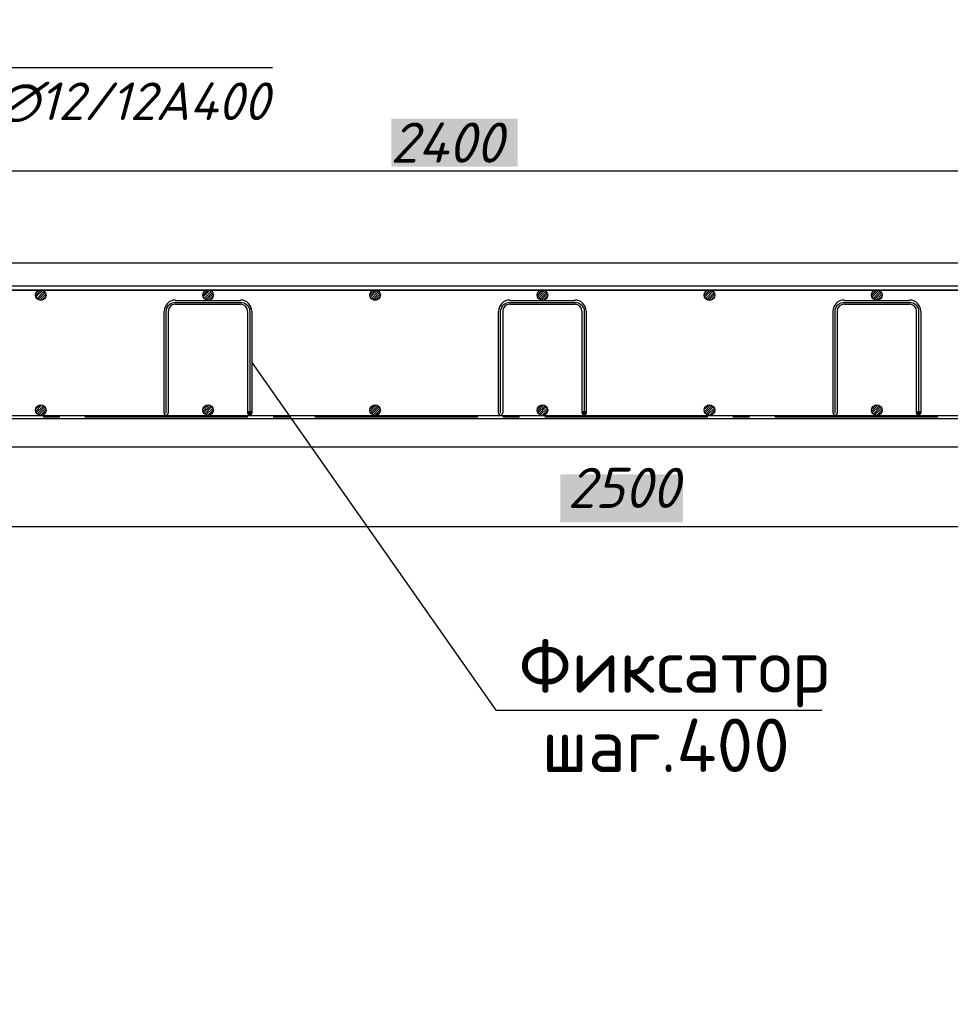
# Model space of a CAD drawing. Header units: millimetres. Extents: x 363306 to 7757304, y 1022887 to 1207196.
# Tile 605 of 656: x 2092724 to 2097948, y 1065381 to 1070910. Entities that reach past the tile are written whole.
import ezdxf

# ---------------------------------------------------------------- set-up
doc = ezdxf.new("R2010")
doc.units = ezdxf.units.MM
for name, color, linetype in [('0 @ 100', 7, 'Continuous'), ('PDF3_0', 7, 'Continuous'), ('PDF3__Армирования', 1, 'Continuous'), ('PDF3_Text', 7, 'Continuous'), ('PDF4_Text', 7, 'Continuous')]:
    doc.layers.add(name, color=color, linetype=linetype)
doc.layers.add('ACO-текст', color=7, linetype='Continuous', lineweight=20)
doc.layers.add('текст', color=7, linetype='Continuous', lineweight=25)
doc.layers.add('PDF3__ось', color=7, linetype='Continuous', true_color=0x989898)
doc.styles.add('iso', font='isocpeur.TTF')
doc.styles.add('Mirazam', font='isocpeui.ttf')
doc.styles.add('PDF ISOCPEUR', font='isocpeur.TTF')
doc.styles.add('PDF ISOCPEUR Italic', font='isocpeui.ttf')
doc.styles.get("Standard").update_dxf_attribs({"font": 'isocpeui.ttf'})
doc.styles.add('ГОСТ 2.304', font='isocpeui.ttf')

msp = doc.modelspace()

# ---------------------------------------------------------------- linework, layer by layer
at = {"color": 0, "ltscale": 100}
for p, q in [((2094027.615, 1068985.681, 0), (2095397.249, 1067032.812, 0)), ((2095397.249, 1067032.812, 0), (2097227.145, 1067032.812, 0))]:
    msp.add_line(p, q, dxfattribs=at)
at = {"layer": 'PDF3_0', "lineweight": 25, "elevation": 0}
for points in [[(2091140.775, 1068901.879), (2092526.4, 1070641.496), (2092536.514, 1070641.496), (2094143.204, 1070641.496)], [(2100983.194, 1070059.216), (2089344.808, 1070059.216)], [(2102860.073, 1068062.413), (2089344.808, 1068062.413)]]:
    msp.add_lwpolyline(points, dxfattribs=at)
at = {"layer": 'PDF3_0', "lineweight": 30, "elevation": 0}
for points in [[(2102672.241, 1069543.399), (2087749.677, 1069543.399)], [(2102672.241, 1068510.321), (2089532.64, 1068510.321)]]:
    msp.add_lwpolyline(points, dxfattribs=at)
at = {"layer": 'PDF3_0', "color": 22, "lineweight": 20, "true_color": 0xb82d00, "elevation": 0}
for points in [[(2092813.928, 1069362.791), (2092842.825, 1069391.688)], [(2092815.373, 1069352.677), (2092852.939, 1069390.244)], [(2092821.152, 1069344.008), (2092861.609, 1069385.909)], [(2092826.932, 1069338.228), (2092867.388, 1069378.685)], [(2092837.046, 1069335.339), (2092871.723, 1069370.015)], [(2093753.09, 1069362.791), (2093781.988, 1069391.688)], [(2093754.535, 1069352.677), (2093792.102, 1069390.244)], [(2093758.87, 1069344.008), (2093800.771, 1069385.909)], [(2093766.094, 1069338.228), (2093806.55, 1069378.685)], [(2093774.763, 1069335.339), (2093809.44, 1069370.015)], [(2094690.807, 1069362.791), (2094719.705, 1069391.688)], [(2094693.697, 1069352.677), (2094731.264, 1069390.244)], [(2094698.032, 1069344.008), (2094738.488, 1069385.909)], [(2094705.256, 1069338.228), (2094744.267, 1069378.685)], [(2094713.925, 1069335.339), (2094748.602, 1069370.015)], [(2095629.97, 1069362.791), (2095658.867, 1069391.688)], [(2095631.414, 1069352.677), (2095668.981, 1069390.244)], [(2095635.749, 1069344.008), (2095677.65, 1069385.909)], [(2095642.973, 1069338.228), (2095683.43, 1069378.685)], [(2095651.643, 1069335.339), (2095686.319, 1069370.015)], [(2096567.687, 1069362.791), (2096598.029, 1069391.688)], [(2096570.577, 1069352.677), (2096608.143, 1069390.244)], [(2096574.911, 1069344.008), (2096615.367, 1069385.909)], [(2096582.136, 1069338.228), (2096621.147, 1069378.685)], [(2096590.805, 1069335.339), (2096625.481, 1069370.015)], [(2097506.849, 1069362.791), (2097535.746, 1069391.688)], [(2097508.294, 1069352.677), (2097545.86, 1069390.244)], [(2097514.073, 1069344.008), (2097554.53, 1069385.909)], [(2097519.853, 1069338.228), (2097560.309, 1069378.685)], [(2097529.967, 1069335.339), (2097564.644, 1069370.015)], [(2092848.605, 1069335.339), (2092871.723, 1069357.012)], [(2093787.767, 1069335.339), (2093809.44, 1069357.012)], [(2094725.484, 1069335.339), (2094748.602, 1069357.012)], [(2095664.646, 1069335.339), (2095686.319, 1069357.012)], [(2096603.808, 1069335.339), (2096625.481, 1069357.012)], [(2097541.526, 1069335.339), (2097564.644, 1069357.012)], [(2092813.928, 1068712.602), (2092847.16, 1068745.834)], [(2092815.373, 1068725.606), (2092834.156, 1068744.389)], [(2092816.818, 1068702.488), (2092857.274, 1068741.499)], [(2092822.597, 1068695.264), (2092864.498, 1068737.165)], [(2092831.266, 1068690.929), (2092868.833, 1068728.495)], [(2092839.936, 1068688.039), (2092871.723, 1068719.826)], [(2092857.274, 1068690.929), (2092868.833, 1068702.488)], [(2093753.09, 1068712.602), (2093786.322, 1068745.834)], [(2093754.535, 1068725.606), (2093771.873, 1068744.389)], [(2093755.98, 1068702.488), (2093794.991, 1068741.499)], [(2093761.759, 1068695.264), (2093802.216, 1068737.165)], [(2093768.984, 1068690.929), (2093807.995, 1068728.495)], [(2093779.098, 1068688.039), (2093810.885, 1068719.826)], [(2093794.991, 1068690.929), (2093806.55, 1068702.488)], [(2094690.807, 1068712.602), (2094724.039, 1068745.834)], [(2094692.252, 1068725.606), (2094711.036, 1068744.389)], [(2094695.142, 1068702.488), (2094734.153, 1068741.499)], [(2094699.477, 1068695.264), (2094741.378, 1068737.165)], [(2094708.146, 1068690.929), (2094745.712, 1068728.495)], [(2094718.26, 1068688.039), (2094748.602, 1068719.826)], [(2094734.153, 1068690.929), (2094745.712, 1068702.488)], [(2095629.97, 1068712.602), (2095663.201, 1068745.834)], [(2095631.414, 1068725.606), (2095650.198, 1068744.389)], [(2095632.859, 1068702.488), (2095673.316, 1068741.499)], [(2095638.639, 1068695.264), (2095679.095, 1068737.165)], [(2095645.863, 1068690.929), (2095684.874, 1068728.495)], [(2095655.977, 1068688.039), (2095687.764, 1068719.826)], [(2095671.871, 1068690.929), (2095683.43, 1068702.488)], [(2096569.132, 1068712.602), (2096602.364, 1068745.834)], [(2096569.132, 1068725.606), (2096587.915, 1068744.389)], [(2096572.021, 1068702.488), (2096611.033, 1068741.499)], [(2096577.801, 1068695.264), (2096618.257, 1068737.165)], [(2096585.025, 1068690.929), (2096624.037, 1068728.495)], [(2096595.139, 1068688.039), (2096625.481, 1068719.826)], [(2096611.033, 1068690.929), (2096622.592, 1068702.488)], [(2097506.849, 1068712.602), (2097540.081, 1068745.834)], [(2097508.294, 1068725.606), (2097527.077, 1068744.389)], [(2097509.739, 1068702.488), (2097550.195, 1068741.499)], [(2097515.518, 1068695.264), (2097557.419, 1068737.165)], [(2097522.742, 1068690.929), (2097561.754, 1068728.495)], [(2097532.857, 1068688.039), (2097564.644, 1068719.826)], [(2097550.195, 1068690.929), (2097561.754, 1068702.488)]]:
    msp.add_lwpolyline(points, dxfattribs=at)
at = {"layer": 'PDF3_0', "color": 5, "lineweight": 25, "elevation": 0}
for points in [[(2094020.39, 1068689.484), (2094005.942, 1068703.933)], [(2094024.725, 1068690.929), (2094007.386, 1068708.267)], [(2094026.17, 1068695.264), (2094011.721, 1068709.712)], [(2094027.615, 1068701.043), (2094017.5, 1068711.157)], [(2095897.27, 1068689.484), (2095882.821, 1068703.933)], [(2095901.604, 1068690.929), (2095885.711, 1068708.267)], [(2095904.494, 1068695.264), (2095888.6, 1068709.712)], [(2095904.494, 1068701.043), (2095894.38, 1068711.157)], [(2097774.149, 1068689.484), (2097759.7, 1068703.933)], [(2097778.484, 1068690.929), (2097762.59, 1068708.267)], [(2097781.373, 1068695.264), (2097766.925, 1068709.712)], [(2097781.373, 1068701.043), (2097771.259, 1068711.157)], [(2094014.611, 1068688.039), (2094004.497, 1068698.153)], [(2095892.935, 1068688.039), (2095881.376, 1068698.153)], [(2097769.814, 1068688.039), (2097758.255, 1068698.153)]]:
    msp.add_lwpolyline(points, dxfattribs=at)
at = {"layer": 'PDF3_0', "color": 7, "true_color": 0xffffff, "transparency": 33554559}
for points in [[(2094809.286, 1070353.968, 0), (2094809.286, 1070083.779, 0), (2095518.715, 1070353.968, 0)], [(2094809.286, 1070083.779, 0), (2095518.715, 1070353.968, 0), (2095518.715, 1070083.779, 0)], [(2095758.563, 1068357.165, 0), (2095758.563, 1068086.976, 0), (2096446.318, 1068357.165, 0)], [(2095758.563, 1068086.976, 0), (2096446.318, 1068357.165, 0), (2096446.318, 1068086.976, 0)]]:
    msp.add_solid(points, dxfattribs=at)
at = {"layer": 'PDF3__Армирования', "lineweight": 30, "elevation": 0}
for points in [[(2102527.754, 1069391.688), (2089896.746, 1069391.688), (2102644.788, 1069391.688), (2102644.788, 1069413.361), (2089901.081, 1069413.361)], [(2089810.054, 1068688.039), (2102640.454, 1068688.039), (2102640.454, 1068667.811), (2089614.997, 1068667.811)]]:
    msp.add_lwpolyline(points, dxfattribs=at)
at = {"layer": 'PDF3__Армирования', "color": 172, "lineweight": 30, "true_color": 0x0000dd, "elevation": 0}
for points in [[(2093598.49, 1069333.894), (2093964.04, 1069333.894)], [(2093964.04, 1069310.776), (2093598.49, 1069310.776)], [(2095475.369, 1069333.894), (2095840.92, 1069333.894)], [(2095840.92, 1069310.776), (2095475.369, 1069310.776)], [(2097352.248, 1069333.894), (2097719.244, 1069333.894)], [(2097719.244, 1069310.776), (2097352.248, 1069310.776)], [(2093534.916, 1068699.598), (2093534.916, 1069271.765)], [(2093558.033, 1069271.765), (2093558.033, 1068699.598)], [(2094004.497, 1068699.598), (2094004.497, 1069271.765)], [(2094027.615, 1069271.765), (2094027.615, 1068699.598)], [(2095411.795, 1068699.598), (2095411.795, 1069271.765)], [(2095434.913, 1069271.765), (2095434.913, 1068699.598)], [(2095881.376, 1068699.598), (2095881.376, 1069271.765)], [(2095904.494, 1069271.765), (2095904.494, 1068699.598)], [(2097290.119, 1068699.598), (2097290.119, 1069271.765)], [(2097313.237, 1069271.765), (2097313.237, 1068699.598)], [(2097758.255, 1068699.598), (2097758.255, 1069271.765)], [(2097781.373, 1069271.765), (2097781.373, 1068699.598)]]:
    msp.add_lwpolyline(points, dxfattribs=at)
at = {"layer": 'PDF3__Армирования', "lineweight": 30}
for centre in [(2092842.103, 1069363.514, 0), (2092842.103, 1069363.514, 0), (2093781.265, 1069363.514, 0), (2093781.265, 1069363.514, 0), (2094718.983, 1069363.514, 0), (2094718.983, 1069363.514, 0), (2095658.145, 1069363.514, 0), (2095658.145, 1069363.514, 0), (2096595.862, 1069363.514, 0), (2096595.862, 1069363.514, 0), (2097535.024, 1069363.514, 0), (2097535.024, 1069363.514, 0), (2092842.103, 1068717.659, 0), (2092842.103, 1068717.659, 0), (2093781.265, 1068717.659, 0), (2093781.265, 1068717.659, 0), (2094718.983, 1068717.659, 0), (2094718.983, 1068717.659, 0), (2095658.145, 1068717.659, 0), (2095658.145, 1068717.659, 0), (2096595.862, 1068717.659, 0), (2096595.862, 1068717.659, 0), (2097535.024, 1068717.659, 0), (2097535.024, 1068717.659, 0)]:
    msp.add_circle(centre, 29.619, dxfattribs=at)
at = {"layer": 'PDF3__Армирования', "color": 172, "lineweight": 30, "true_color": 0x0000dd}
for centre in [(2094015.333, 1068700.321, 0), (2095892.213, 1068700.321, 0), (2097769.092, 1068700.321, 0)]:
    msp.add_circle(centre, 10.836, dxfattribs=at)
for centre, radius, start, end in [((2093597.767, 1069272.487, 0), 62.852, 89.999994, 180.000006), ((2093597.767, 1069272.487, 0), 39.734, 90.000002, 179.999998), ((2093963.318, 1069272.487, 0), 62.852, 359.999994, 90.000006), ((2093963.318, 1069272.487, 0), 39.734, 0.000002, 89.999998), ((2095474.647, 1069272.487, 0), 62.852, 89.999994, 180.000006), ((2095474.647, 1069272.487, 0), 39.734, 90.000002, 179.999998), ((2095840.197, 1069272.487, 0), 62.852, 359.999994, 90.000006), ((2095840.197, 1069272.487, 0), 39.734, 0.000002, 89.999998), ((2097351.526, 1069272.487, 0), 62.852, 89.999994, 180.000006), ((2097351.526, 1069272.487, 0), 39.734, 90.000002, 179.999998), ((2097718.522, 1069272.487, 0), 62.852, 359.999994, 90.000006), ((2097718.522, 1069272.487, 0), 39.734, 0.000002, 89.999998), ((2093545.752, 1068700.321, 0), 10.836, 179.98352, 0.000049), ((2095422.632, 1068700.321, 0), 10.836, 179.98352, 0.000049), ((2097300.956, 1068700.321, 0), 10.836, 179.98352, 0.000049)]:
    msp.add_arc(centre, radius, start, end, dxfattribs=at)
at = {"layer": 'PDF3__ось', "lineweight": 25, "elevation": 0}
for points in [[(2093546.475, 1068699.598), (2093546.475, 1069271.765), (2093547.919, 1069280.434), (2093549.364, 1069289.103), (2093553.699, 1069296.327), (2093559.478, 1069304.997), (2093565.258, 1069310.776), (2093572.482, 1069316.555), (2093581.151, 1069319.445), (2093589.821, 1069322.335), (2093598.49, 1069322.335), (2093964.04, 1069322.335), (2093972.71, 1069322.335), (2093981.379, 1069319.445), (2093990.048, 1069316.555), (2093997.272, 1069310.776), (2094004.497, 1069304.997), (2094008.831, 1069296.327), (2094013.166, 1069289.103), (2094014.611, 1069280.434), (2094016.056, 1069271.765), (2094016.056, 1068699.598)], [(2095423.354, 1068699.598), (2095423.354, 1069271.765), (2095424.799, 1069280.434), (2095427.689, 1069289.103), (2095430.578, 1069296.327), (2095436.358, 1069304.997), (2095442.137, 1069310.776), (2095449.361, 1069316.555), (2095458.031, 1069319.445), (2095466.7, 1069322.335), (2095475.369, 1069322.335), (2095840.92, 1069322.335), (2095851.034, 1069322.335), (2095859.703, 1069319.445), (2095866.927, 1069316.555), (2095874.152, 1069310.776), (2095881.376, 1069304.997), (2095885.711, 1069296.327), (2095890.045, 1069289.103), (2095892.935, 1069280.434), (2095892.935, 1069271.765), (2095892.935, 1068699.598)], [(2097301.678, 1068699.598), (2097301.678, 1069271.765), (2097301.678, 1069280.434), (2097304.568, 1069289.103), (2097307.458, 1069296.327), (2097313.237, 1069304.997), (2097319.017, 1069310.776), (2097326.241, 1069316.555), (2097334.91, 1069319.445), (2097343.579, 1069322.335), (2097352.248, 1069322.335), (2097719.244, 1069322.335), (2097727.913, 1069322.335), (2097736.582, 1069319.445), (2097743.807, 1069316.555), (2097752.476, 1069310.776), (2097758.255, 1069304.997), (2097764.035, 1069296.327), (2097766.925, 1069289.103), (2097769.814, 1069280.434), (2097769.814, 1069271.765), (2097769.814, 1068699.598)], [(2092949.745, 1068677.925), (2092855.829, 1068677.925)], [(2094004.497, 1068677.925), (2093089.897, 1068677.925)], [(2094240.01, 1068677.925), (2094146.093, 1068677.925)], [(2095296.206, 1068677.925), (2094380.162, 1068677.925)], [(2095530.274, 1068677.925), (2095436.358, 1068677.925)], [(2096586.47, 1068677.925), (2095671.871, 1068677.925)], [(2096820.538, 1068677.925), (2096726.622, 1068677.925)], [(2097876.734, 1068677.925), (2096962.135, 1068677.925)]]:
    msp.add_lwpolyline(points, dxfattribs=at)

# ---------------------------------------------------------------- texts
at = {"color": 0, "lineweight": -2, "ltscale": 5, "insert": (1348958.4, 1070865.149), "char_height": 300, "width": 17773.54363, "attachment_point": 1, "style": 'iso'}
msp.add_mtext('\\pi7162.827;{\\fISOCPEUR|b0|i1|c204|p34;Примечание:\\P\\pi0;1. \\C256;Данный лист читать совместно с листами\\C0; КP- \\P2. Горизонтальные сетки СГ-1, СГ-2, СГ-3  устраиваются по длине в стенах и в перегородках, через каждый 600 мм расстояние по высоте.\\P\\C256;3. Стены  выполнить из газоблока изготавливается автоклавным методом D600/\\PКладку выполнить с применением однорядной перевязки\\P5.Контроль качества материалов и работ выполнять согласно указаниям \\PКМК 2.01.03-19, КМК 3.03.01-98 и ППР.\\P6. Все внутренние дверные отверстие монтажировать на отм. +2,100.\\P7. Прочность клеевого состава или раствора должна обеспечить величину нормального сцепления не менее 1,2 кгс/см².}', dxfattribs=at)
at = {"color": 18, "lineweight": 0, "true_color": 0x000000, "insert": (1566781.134, 1068764.531), "char_height": 500, "width": 3831.09957, "attachment_point": 1}
msp.add_mtext('\\pi1064.9816;2 - 2', dxfattribs=at)
at = {"layer": '0 @ 100', "color": 7, "insert": (761996.908, 1075986.433), "char_height": 318.940213, "width": 19697.5359, "attachment_point": 4, "style": 'ГОСТ 2.304'}
msp.add_mtext('\\pi5457.36288;{\\fISOCPEUR|b1|i1|c204|p34;Характеристика участка строительства:\\P\\pi0;\\P}Расчетная зимняя температура воздух 15 °С.\\PСкоростной напор ветра   - 38кг/м2.\\PВес снегового покрова    - 50кг/м2.\\PКлассификация зданий по функциональной пожарной опасности - Ф 4.1 \\PКоэффициент надежности по назначению - 0.95\\P\\P^IПроектом разработано подъёмник для мало мобильных граждан населения грузоподъемностью 250 кг. скоростью 0,25 см/с. Двери шахт подъёмника противопожарные с пределом огнестойкости El 30. Подъёмники оборудованы кабинами габаритами 1500х1500 мм, ширина дверей кабины обеспечивает проезд инвалидной коляски. Для экстренных случаев подъёмник оснащен дополнительным аккумулятором и механическим спуском для безопасного спуска пассажира в нулевую отметку. Так же в дверях подъёмника установлены замки датчики которые открываются с ключевыми картами, чтобы открыть двери подъёмника.\\P^IС внешней и внутренней стороны наружных стен предусмотрено обшивка из аквапанелей толщиной 12,5мм с утеплением из минераловатной ваты на кварцевой основе, А =0,040 Вт/мС, толщиной 100мм. (по теплотехническому расчету). Наружная отделка из органическое стекло.\\P^IПодрядчик обязан предоставить заказчику сертификаты соответствия и пожарной безопасности на фасадную систему и все применяемые в данной системе материалы и изделия.\\PКонструкции, изделия и материалы применены по действующим стандартам, ТУ, сертификатам. На путях эвакуации используются отделочные материалы, соответствующие требованиям п. 5.25 ШНК 2.01.02-04.\\PОтделка стен с внутренней стороны окраска водоэмульсионными красками светлых тонов. Во внутренней и наружной отделке использованы современные отделочные материалы используемые на территории Республики Узбекистан.\\P^IКрыша - скатная из металлических профилированных листов с полимерными покрытиями с обеих сторон толщ.0,55мм по металлическим конструкциям.\\P^IПо периметру наружных стен устраивается бетонная отмостка. Бетон кл.В 7,5 шириной 1000 мм, толщиной 50 мм по гравийному основанию толщиной 100 мм -150 мм.\\P^IВсе строительно-монтажные работы вести согласно указаний соответствующих строительных норм и проекта производства работ (П.П.Р.) на основании ШНК 3.01.01 - 03 и КМК 3.01.02 - 00.', dxfattribs=at)
at = {"layer": 'ACO-текст', "char_height": 250, "width": 20396.76723, "attachment_point": 1, "style": 'PDF ISOCPEUR Italic'}
for insert in [(1930849.591, 1068622.386), (2020849.591, 1068504.356)]:
    msp.add_mtext('\\pi-600,l900,t900;{\\H1.1429x;\\C0;Примечание:}\\P1.^IДанный лист читать совместно с листами КP- \\P2.^IСоединения пересечений стержней арматуры выполнять вязаными стальной  отожженной проволокой d=0.8-1.0мм.\\P3.^IСтыки арматуры должны иметь длину перепуска  L=1000мм для d=20А400, L=1100мм для d=22А400. \\P4.^IСтыки стержней внахлестку должны располагаться вразбежку. При этом площадь сечения рабочих стержней, стыкуемых в одном месте, должна быть не более 50% общей плошади сечения арматуры. \\P5.^IУказания по выполнению арматурных, опалубочных, бетонных работ, допуски при установке арматуры и опалубки, устройству рабочих швов, уходу за бетоном см. КМК 3.03.01-98.', dxfattribs=dict(at, insert=insert))
at = {"layer": 'PDF3_Text', "attachment_point": 7, "style": 'PDF ISOCPEUR Italic'}
for s, insert, char_height in [('∅12/12А400', (2092576.97, 1070332.295, 0), 211.1794), ('2400', (2094804.952, 1070106.896, 0), 225.2579), ('2500', (2095798.992, 1068168.561, 0), 225.2579)]:
    msp.add_mtext(s, dxfattribs=dict(at, insert=insert, char_height=char_height))
at = {"layer": 'PDF4_Text', "char_height": 299.9997, "attachment_point": 7, "style": 'PDF ISOCPEUR'}
for s, insert in [('Фиксатор', (2095525.61, 1067049.066, 0)), ('шаг.400', (2095654.383, 1066685.689, 0))]:
    msp.add_mtext(s, dxfattribs=dict(at, insert=insert))
at = {"layer": 'текст', "insert": (2012738.935, 1068026.203), "char_height": 187.5, "width": 6355.4142, "attachment_point": 1, "line_spacing_factor": 0.940672, "style": 'Mirazam'}
msp.add_mtext('\\pi630.05085;{\\LФрагмент сопряжения колонны с ригелем\\P\\pi2353.27528;}(вид в плане)', dxfattribs=at)

doc.saveas('drawing.dxf')
